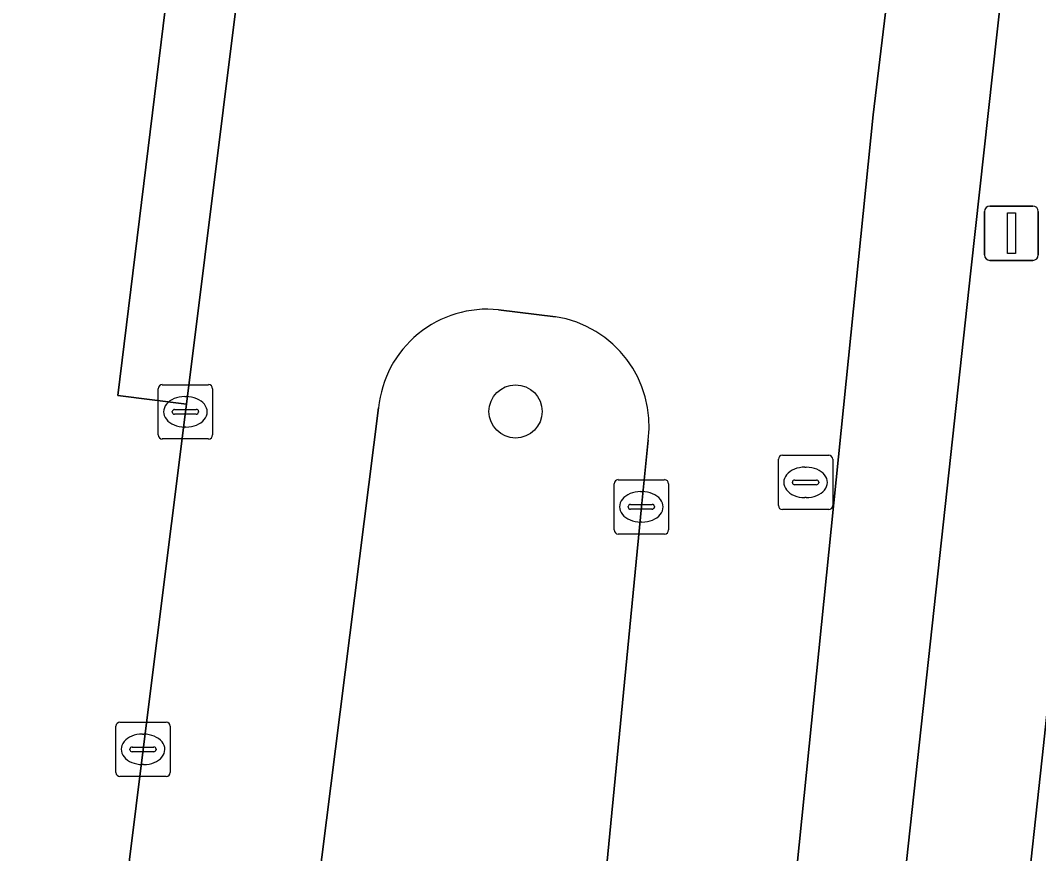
# Model space of a CAD drawing. Extents: x 159716 to 160783, y 383290 to 384031.
# Drawn here: x 160295.95 to 160314.7, y 383782.17 to 383797.51 of the extents above; entities that cross this region are included whole.
import ezdxf

# ---------------------------------------------------------------- set-up
doc = ezdxf.new("R2010")
doc.units = 0
for name, color, linetype in [('IMGEO_Berm_groen', 7, 'Continuous'), ('IMGEO_Boom', 7, 'Continuous'), ('IMGEO_Groenvoorziening', 7, 'Continuous'), ('IMGEO_Kolk', 7, 'Continuous'), ('IMGEO_Lichtmast', 7, 'Continuous'), ('IMGEO_Parkeervlak_open', 7, 'Continuous'), ('IMGEO_Rijbaan_lokaal_open', 7, 'Continuous'), ('IMGEO_Rioolput', 7, 'Continuous'), ('IMGEO_Voetpad_open', 7, 'Continuous')]:
    doc.layers.add(name, color=color, linetype=linetype)

msp = doc.modelspace()

# ---------------------------------------------------------------- linework, layer by layer
at = {"layer": 'IMGEO_Berm_groen'}
for points in [[(160305.8, 383792.051), (160304.753, 383792.178)], [(160302.546, 383790.372), (160301.753, 383784.098), (160301.007, 383778.163)], [(160306.665, 383781.146), (160307.383, 383788.551), (160307.508, 383789.78)]]:
    msp.add_lwpolyline(points, dxfattribs=at)
for centre, radius, start, end in [((160304.545, 383790.181), 2.008, 84.045, 174.5423), ((160305.491, 383790.041), 2.034, 352.6373, 81.2557)]:
    msp.add_arc(centre, radius, start, end, dxfattribs=at)
at = {"layer": 'IMGEO_Boom'}
msp.add_circle((160305.067, 383790.307), 0.489, dxfattribs=at)
at = {"layer": 'IMGEO_Groenvoorziening'}
msp.add_lwpolyline([(160322.753, 383784.666), (160321.225, 383786.366), (160320.137, 383785.353), (160319.125, 383786.439), (160315.408, 383790.001), (160315.396, 383789.882), (160315.251, 383788.528), (160314.783, 383784.157), (160314.413, 383780.708), (160314.363, 383780.201), (160317.65, 383781.176), (160321.055, 383783.156)], close=True, dxfattribs=at)
at = {"layer": 'IMGEO_Kolk'}
for p, q in [((160298.489, 383789.874), (160298.489, 383790.726)), ((160298.564, 383790.8), (160299.416, 383790.8)), ((160299.49, 383790.726), (160299.49, 383789.874)), ((160298.977, 383790.58), (160299.002, 383790.58)), ((160298.748, 383790.294), (160298.748, 383790.306)), ((160299.186, 383790.257), (160298.788, 383790.257)), ((160298.791, 383790.343), (160299.189, 383790.343)), ((160299.232, 383790.306), (160299.232, 383790.294)), ((160299, 383790.02), (160298.975, 383790.02)), ((160299.416, 383789.8), (160298.564, 383789.8)), ((160306.957, 383789.051), (160307.809, 383789.051)), ((160306.882, 383788.125), (160306.882, 383788.977)), ((160307.883, 383788.977), (160307.883, 383788.125)), ((160307.37, 383788.831), (160307.395, 383788.831)), ((160307.141, 383788.545), (160307.141, 383788.557)), ((160307.579, 383788.508), (160307.181, 383788.508)), ((160307.184, 383788.594), (160307.582, 383788.594)), ((160307.625, 383788.557), (160307.625, 383788.545)), ((160307.393, 383788.271), (160307.368, 383788.271)), ((160307.809, 383788.051), (160306.957, 383788.051)), ((160297.784, 383784.587), (160298.636, 383784.587)), ((160297.709, 383783.661), (160297.709, 383784.513)), ((160298.197, 383784.367), (160298.222, 383784.367)), ((160298.71, 383784.513), (160298.71, 383783.661)), ((160297.968, 383784.081), (160297.968, 383784.093)), ((160298.406, 383784.044), (160298.008, 383784.044)), ((160298.011, 383784.13), (160298.409, 383784.13)), ((160298.452, 383784.093), (160298.452, 383784.081)), ((160298.22, 383783.807), (160298.195, 383783.807)), ((160298.636, 383783.587), (160297.784, 383783.587))]:
    msp.add_line(p, q, dxfattribs=at)
for points in [[(160298.489, 383789.874), (160298.489, 383790.726)], [(160298.564, 383790.8), (160299.416, 383790.8)], [(160299.49, 383790.726), (160299.49, 383789.874)], [(160299.416, 383789.8), (160298.564, 383789.8)], [(160306.957, 383789.051), (160307.809, 383789.051)], [(160306.882, 383788.125), (160306.882, 383788.977)], [(160307.883, 383788.977), (160307.883, 383788.125)], [(160307.809, 383788.051), (160306.957, 383788.051)], [(160297.784, 383784.587), (160298.636, 383784.587)], [(160297.709, 383783.661), (160297.709, 383784.513)], [(160298.71, 383784.513), (160298.71, 383783.661)], [(160298.636, 383783.587), (160297.784, 383783.587)]]:
    msp.add_lwpolyline(points, dxfattribs=at)
for centre, radius, start, end in [((160298.566, 383790.724), 0.0765, 91.552, 178.448), ((160298.566, 383790.724), 0.0765, 91.552, 178.448), ((160299.414, 383790.724), 0.0765, 1.552, 88.448), ((160299.414, 383790.724), 0.0765, 1.552, 88.448), ((160298.788, 383790.303), 0.0403, 85.8775, 175.7526), ((160298.785, 383790.293), 0.0366, 178.938, 274.7102), ((160299.189, 383790.3), 0.043, 264.8664, 352.4533), ((160299.193, 383790.305), 0.0386, 1.7309, 96.639), ((160298.566, 383789.876), 0.0765, 181.552, 268.448), ((160298.566, 383789.876), 0.0765, 181.552, 268.448), ((160299.414, 383789.876), 0.0765, 271.552, 358.448), ((160299.414, 383789.876), 0.0765, 271.552, 358.448), ((160306.959, 383788.975), 0.0765, 91.552, 178.448), ((160306.959, 383788.975), 0.0765, 91.552, 178.448), ((160307.807, 383788.975), 0.0765, 1.552, 88.448), ((160307.807, 383788.975), 0.0765, 1.552, 88.448), ((160307.181, 383788.554), 0.0403, 85.8775, 175.7526), ((160307.178, 383788.544), 0.0366, 178.938, 274.7102), ((160307.582, 383788.551), 0.043, 264.8664, 352.4533), ((160307.586, 383788.556), 0.0386, 1.7309, 96.639), ((160306.959, 383788.127), 0.0765, 181.552, 268.448), ((160306.959, 383788.127), 0.0765, 181.552, 268.448), ((160307.807, 383788.127), 0.0765, 271.552, 358.448), ((160307.807, 383788.127), 0.0765, 271.552, 358.448), ((160297.786, 383784.511), 0.0765, 91.552, 178.448), ((160297.786, 383784.511), 0.0765, 91.552, 178.448), ((160298.634, 383784.511), 0.0765, 1.552, 88.448), ((160298.634, 383784.511), 0.0765, 1.552, 88.448), ((160298.008, 383784.09), 0.0403, 85.8775, 175.7526), ((160298.005, 383784.08), 0.0366, 178.938, 274.7102), ((160298.409, 383784.087), 0.043, 264.8664, 352.4533), ((160298.413, 383784.092), 0.0386, 1.7309, 96.639), ((160297.786, 383783.663), 0.0765, 181.552, 268.448), ((160297.786, 383783.663), 0.0765, 181.552, 268.448), ((160298.634, 383783.663), 0.0765, 271.552, 358.448), ((160298.634, 383783.663), 0.0765, 271.552, 358.448)]:
    msp.add_arc(centre, radius, start, end, dxfattribs=at)
for centre, major_axis, ratio, start_param, end_param in [((160298.976, 383790.3), (-0.387, 0.002), 0.722429, 4.712389, 7.853982), ((160299.001, 383790.3), (-0.39, 0.002), 0.717154, 1.570796, 4.712389), ((160307.369, 383788.551), (-0.387, 0.002), 0.722429, 4.712389, 7.853982), ((160307.394, 383788.551), (-0.39, 0.002), 0.717154, 1.570796, 4.712389), ((160298.196, 383784.087), (-0.387, 0.002), 0.722429, 4.712389, 7.853982), ((160298.221, 383784.087), (-0.39, 0.002), 0.717154, 1.570796, 4.712389)]:
    msp.add_ellipse(centre, major_axis=major_axis, ratio=ratio, start_param=start_param, end_param=end_param, dxfattribs=at)
at = {"layer": 'IMGEO_Lichtmast'}
for p, q in [((160313.7, 383793.188), (160313.7, 383793.988)), ((160313.7, 383793.988), (160313.7, 383793.188)), ((160313.8, 383794.088), (160314.59, 383794.088)), ((160314.59, 383794.088), (160313.8, 383794.088)), ((160314.69, 383793.988), (160314.69, 383793.188)), ((160314.69, 383793.188), (160314.69, 383793.988)), ((160314.59, 383793.088), (160313.8, 383793.088)), ((160313.8, 383793.088), (160314.59, 383793.088))]:
    msp.add_line(p, q, dxfattribs=at)
msp.add_lwpolyline([(160314.12, 383793.963), (160314.27, 383793.963), (160314.27, 383793.213), (160314.12, 383793.213), (160314.12, 383793.963)], dxfattribs=at)
for centre, start, end in [((160313.8, 383793.988), 90, 180), ((160313.8, 383793.988), 90, 180), ((160314.59, 383793.988), 0, 90), ((160314.59, 383793.988), 360, 90), ((160313.8, 383793.188), 180, 270), ((160313.8, 383793.188), 180, 270), ((160314.59, 383793.188), 270, 0), ((160314.59, 383793.188), 270, 0)]:
    msp.add_arc(centre, 0.1, start, end, dxfattribs=at)
at = {"layer": 'IMGEO_Parkeervlak_open'}
for points in [[(160313.977, 383815.07), (160311.649, 383795.766), (160310.15, 383781)], [(160312.199, 383781.404), (160313.446, 383792.893), (160314.013, 383798.027), (160314.329, 383800.637), (160314.568, 383802.515), (160315.56, 383810.834)]]:
    msp.add_lwpolyline(points, dxfattribs=at)
at = {"layer": 'IMGEO_Rijbaan_lokaal_open'}
for points in [[(160303.029, 383822.356), (160300.44, 383801.933), (160300.437, 383801.854), (160300.025, 383798.566), (160299.008, 383790.442), (160298.99, 383790.3), (160298.21, 383784.087), (160297.197, 383775.936)], [(160311.649, 383795.766), (160313.977, 383815.07)], [(160310.15, 383781), (160311.649, 383795.766)], [(160304.753, 383792.178), (160305.8, 383792.051)], [(160301.007, 383778.163), (160301.753, 383784.098), (160302.546, 383790.372)], [(160307.508, 383789.78), (160307.383, 383788.551), (160306.665, 383781.146), (160305.62, 383770.754), (160304.382, 383758.319), (160307.875, 383758.023), (160307.882, 383758.122), (160307.897, 383758.213), (160309.158, 383770.88), (160309.154, 383770.974), (160310.124, 383780.864)]]:
    msp.add_lwpolyline(points, dxfattribs=at)
for centre, radius, start, end in [((160304.545, 383790.181), 2.008, 84.045, 174.5423), ((160305.491, 383790.041), 2.034, 352.6373, 81.2557)]:
    msp.add_arc(centre, radius, start, end, dxfattribs=at)
at = {"layer": 'IMGEO_Rioolput'}
for p, q in [((160309.905, 383788.575), (160309.905, 383789.427)), ((160309.98, 383789.501), (160310.832, 383789.501)), ((160310.906, 383789.427), (160310.906, 383788.575)), ((160310.393, 383789.281), (160310.418, 383789.281)), ((160310.207, 383789.044), (160310.605, 383789.044)), ((160310.164, 383788.995), (160310.164, 383789.007)), ((160310.602, 383788.958), (160310.204, 383788.958)), ((160310.648, 383789.007), (160310.648, 383788.995)), ((160310.416, 383788.721), (160310.391, 383788.721)), ((160310.832, 383788.501), (160309.98, 383788.501))]:
    msp.add_line(p, q, dxfattribs=at)
for points in [[(160309.905, 383788.575), (160309.905, 383789.427)], [(160309.98, 383789.501), (160310.832, 383789.501)], [(160310.906, 383789.427), (160310.906, 383788.575)], [(160310.832, 383788.501), (160309.98, 383788.501)]]:
    msp.add_lwpolyline(points, dxfattribs=at)
for centre, radius, start, end in [((160309.982, 383789.425), 0.0765, 91.552, 178.448), ((160309.982, 383789.425), 0.0765, 91.552, 178.448), ((160310.83, 383789.425), 0.0765, 1.552, 88.448), ((160310.83, 383789.425), 0.0765, 1.552, 88.448), ((160310.204, 383789.004), 0.0403, 85.8775, 175.7526), ((160310.609, 383789.006), 0.0386, 1.7309, 96.639), ((160310.201, 383788.994), 0.0366, 178.938, 274.7102), ((160310.605, 383789.001), 0.043, 264.8664, 352.4533), ((160309.982, 383788.577), 0.0765, 181.552, 268.448), ((160309.982, 383788.577), 0.0765, 181.552, 268.448), ((160310.83, 383788.577), 0.0765, 271.552, 358.448), ((160310.83, 383788.577), 0.0765, 271.552, 358.448)]:
    msp.add_arc(centre, radius, start, end, dxfattribs=at)
for centre, major_axis, ratio, start_param, end_param in [((160310.392, 383789.001), (-0.387, 0.002), 0.722429, 4.712389, 7.853982), ((160310.417, 383789.001), (-0.39, 0.002), 0.717154, 1.570796, 4.712389)]:
    msp.add_ellipse(centre, major_axis=major_axis, ratio=ratio, start_param=start_param, end_param=end_param, dxfattribs=at)
at = {"layer": 'IMGEO_Voetpad_open'}
for points in [[(160315.921, 383813.749), (160316.769, 383813.645), (160316.486, 383811.332), (160315.634, 383811.436), (160315.56, 383810.834), (160314.568, 383802.515), (160314.329, 383800.637), (160315.16, 383800.544), (160314.87, 383797.942), (160314.013, 383798.027), (160313.446, 383792.893), (160312.199, 383781.404)], [(160297.197, 383775.936), (160298.21, 383784.087), (160298.99, 383790.3), (160299.008, 383790.442), (160297.746, 383790.601), (160298.742, 383798.712), (160295.672, 383798.398), (160295.16, 383794.71), (160294.57, 383790.453), (160293.744, 383784.473), (160293.93, 383784.449), (160291.908, 383767.766), (160290.517, 383761.429), (160294.54, 383760.128), (160294.564, 383760.233), (160294.771, 383761.188)], [(160312.918, 383765.559), (160313.133, 383767.837), (160313.247, 383768.984), (160313.787, 383774.409), (160314.363, 383780.201), (160314.413, 383780.708), (160314.783, 383784.157), (160315.251, 383788.528)]]:
    msp.add_lwpolyline(points, dxfattribs=at)
msp.add_lwpolyline([(160300.025, 383798.566), (160298.742, 383798.712), (160297.746, 383790.601), (160299.008, 383790.442)], close=True, dxfattribs=at)

doc.saveas('drawing.dxf')
